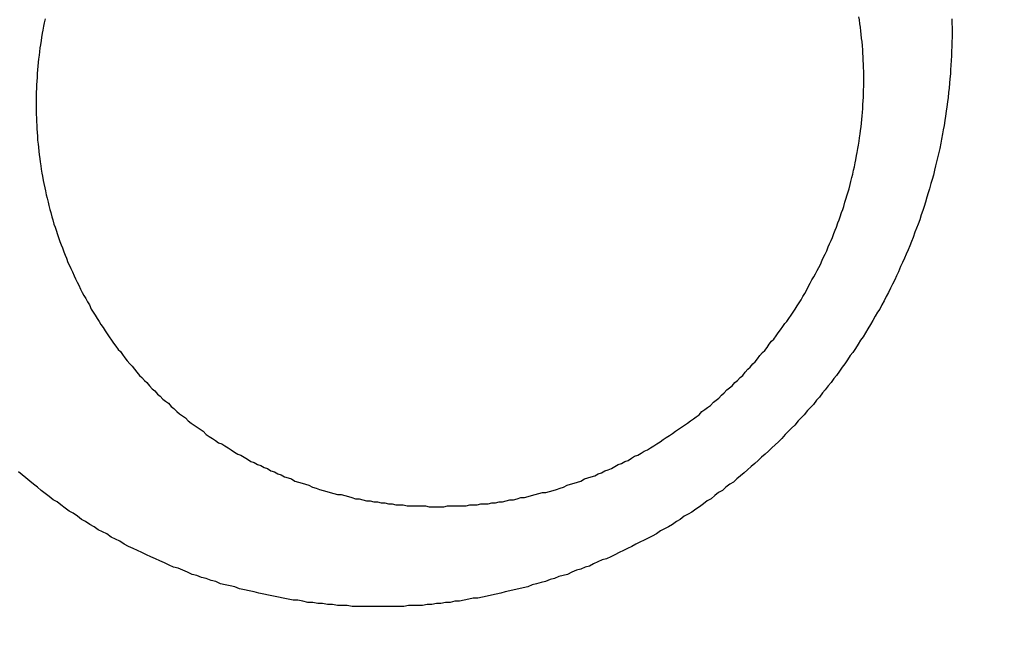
# Model space of a CAD drawing. Header units: millimetres. Extents: x -604189 to 881711, y -381903 to -7297.
# Tile 866 of 1056: x -558628.86 to -558619.36, y -165495.24 to -165489.37. Entities that reach past the tile are written whole.
import ezdxf

# ---------------------------------------------------------------- set-up
doc = ezdxf.new("R2010")
doc.units = ezdxf.units.MM
doc.header["$LTSCALE"] = 100
doc.linetypes.add('0.5_0.5', pattern=[1, 0.5, -0.5])
doc.linetypes.add('ACAD_ISO04W100', pattern=[30.5, 24, -3, 0.5, -3])
doc.layers.get('Defpoints').update_dxf_attribs({"color": 30})
doc.layers.add('OPIS', color=7, linetype='Continuous')
doc.layers.add('strop osie', color=80, linetype='ACAD_ISO04W100', lineweight=5)
doc.styles.get("Standard").update_dxf_attribs({"font": 'romans.shx', "width": 0.5})
doc.dimstyles.new('1 50', dxfattribs={"dimtxt": 150, "dimasz": 80, "dimexe": 1, "dimexo": 1, "dimgap": 20, "dimtad": 1, "dimdec": 0, "dimlfac": 0.1, "dimtxsty": 'Standard', "dimblk": 'ARCHTICK', "dimcen": 200, "dimclrd": 2, "dimadec": 1, "dimazin": 0, "dimtfac": 1, "dimtdec": 0, "dimtmove": 0, "dimatfit": 3, "dimldrblk": 'ARCHTICK', "dimfxl": 120, "dimfxlon": 1, "dimtfill": 1, "dimarcsym": 0})

# ---------------------------------------------------------------- blocks, each defined once
blk = doc.blocks.new('_ArchTick')
at = {"layer": 'strop osie', "color": 0, "const_width": 0.15}
blk.add_lwpolyline([(-0.5, -0.5), (0.5, 0.5)], dxfattribs=at)
blk = doc.blocks.new('*D3294')
at = {"layer": 'Defpoints', "color": 0, "linetype": 'ByBlock', "lineweight": 5, "transparency": 16777216}
for p in [(-595783.1257, -159420.3032), (-593748.9238, -159420.3032), (-552118.9353, -179940.3025)]:
    blk.add_point(p, dxfattribs=at)
at = {"layer": 'OPIS', "color": 0, "linetype": 'Continuous', "lineweight": -2, "transparency": 16777216}
for p, q in [((-595723.1257, -159420.3032), (-595784.1257, -159420.3032)), ((-595723.1257, -179940.3025), (-595784.1257, -179940.3025))]:
    blk.add_line(p, q, dxfattribs=at)
at = {"layer": 'OPIS', "color": 2, "lineweight": -2, "transparency": 16777216}
blk.add_line((-595783.1257, -179940.3025), (-595783.1257, -159420.3032), dxfattribs=at)
at = {"layer": 'OPIS', "color": 2, "linetype": 'ByBlock', "lineweight": -2, "transparency": 16777216, "xscale": 80, "yscale": 80, "zscale": 80}
for p, rotation in [((-595783.1257, -159420.3032), 90), ((-595783.1257, -179940.3025), 270)]:
    blk.add_blockref('_ArchTick', p, dxfattribs=dict(at, rotation=rotation))
at = {"layer": 'OPIS', "color": 0, "linetype": 'ByBlock', "lineweight": 13, "transparency": 16777216, "insert": (-595878.1257, -169680.3029), "char_height": 150, "attachment_point": 5, "rotation": 90, "bg_fill": 3, "box_fill_scale": 1.1, "bg_fill_color": 256, "bg_fill_true_color": 13158600, "bg_fill_transparency": 0}
blk.add_mtext('2052', dxfattribs=at)

msp = doc.modelspace()

# ---------------------------------------------------------------- hatches: boundary and pattern name
at = {"layer": 'OPIS', "linetype": 'ByBlock', "lineweight": 15}
h = msp.add_hatch(dxfattribs=at)
h.set_pattern_fill('ANSI37', color=0, scale=80, angle=45)
h.set_pattern_definition([(90, (-306927.96, 32475.8), (-254, 0), []), (180, (-306927.96, 32475.8), (-3e-14, -254), [])])
h.paths.add_polyline_path([(-559745.6161, -168470.3032), (-559845.6161, -168470.3032), (-559845.6161, -168410.3032), (-559745.6161, -168410.3032), (-559745.6161, -168350.3032), (-560845.6161, -168350.3032), (-560845.6161, -168410.3032), (-560745.6161, -168410.3032), (-560745.6161, -168470.3032, 0.267949), (-560295.6161, -169249.7261), (-560295.6161, -169481.1844, -0.414214), (-559952.6795, -169824.121, -1), (-560638.5527, -169824.121, -0.414214), (-560295.6161, -169481.1844), (-560295.6161, -169249.7261, -0.267949), (-560745.6161, -168470.3032), (-560845.6161, -168470.3032), (-560845.6161, -168350.3032), (-561118.9235, -168350.3032), (-561118.9235, -172095.2912), (-559553.9216, -172095.2896), (-559553.9235, -168350.3032), (-559745.6161, -168350.3032)])
h.paths.add_polyline_path([(-560989.2376, -171970.2882), (-560989.2376, -171369.4302), (-560514.2381, -171369.4302, -0.414232), (-560506.2376, -171377.4302), (-560506.2376, -171961.4357, -0.403374), (-560513.9405, -171969.4302), (-560989.2376, -171969.4302), (-560998.9235, -171970.2883)], flags=16)
h.paths.add_polyline_path([(-560569.2376, -171447.4302), (-560569.2376, -171891.4302, -0.414209), (-560619.2368, -171941.4302), (-560824.2357, -171941.4318, -0.414225), (-560874.2376, -171891.4318), (-560874.2376, -171447.4318, -0.414209), (-560824.2384, -171397.4318), (-560619.238, -171397.4302, -0.414216)], flags=0)
h.paths.add_polyline_path([(-560754.7376, -171692.2717), (-560768.2641, -171689.5342), (-560778.5199, -171674.0914), (-560777.5796, -171669.433), (-560791.3376, -171669.433), (-560788.5131, -171683.4206), (-560780.6181, -171695.3108), (-560768.7278, -171703.2059), (-560754.7376, -171706.0309)], flags=0)
h.paths.add_polyline_path([(-560926.5376, -171669.4319), (-560944.0375, -171669.4319), (-560944.0376, -171669.4319), (-560938.9119, -171681.8063), (-560926.5376, -171686.9319)], flags=0)
h.paths.add_polyline_path([(-559553.9256, -164304.9199), (-559553.9257, -164080.3032), (-560998.9235, -164080.3032), (-560998.9235, -164130.3032), (-561051.7578, -164130.3032), (-561051.7578, -164230.3032), (-561112.4092, -164230.3032), (-561118.2586, -165128.2363), (-561111.7578, -165130.3032), (-561051.7578, -165130.3032), (-561051.7578, -165230.3032), (-560998.9235, -165230.3032), (-560998.9235, -165930.3032), (-560968.9235, -165930.3032), (-559691.7578, -165930.3032), (-559691.7578, -166884.9244, -0.259771), (-560368.4683, -166480.3032), (-560576.7808, -166480.3032, -0.694758), (-561118.9235, -166682.1405), (-561118.9235, -167150.3032), (-559553.9241, -167150.3032), (-559553.9249, -165742.5853, -0.501722), (-560517.8869, -165023.7527, -0.501722)])
h.paths.add_polyline_path([(-561051.7578, -166930.3032), (-561051.7578, -167030.3032), (-561111.7578, -167030.3032), (-561111.7578, -166930.3032)], flags=16)
h.paths.add_polyline_path([(-559553.9256, -164304.9199, 0.501722), (-560517.8869, -165023.7527, 0.501722), (-559553.9249, -165742.5853)], flags=17)
h.paths.add_polyline_path([(-559017.8869, -165023.7527, 0.331805), (-559553.9256, -164304.9199), (-559553.9249, -165742.5853, 0.331804)], flags=17)
h.paths.add_polyline_path([(-558393.9201, -165930.3032), (-559553.9248, -165930.3032), (-559553.9242, -167030.3032), (-558393.9201, -167030.3032)])
edge = h.paths.add_edge_path(flags=16)
edge.add_ellipse((-558869.2567, -166529.0581), major_axis=(0, 174.9447), ratio=0.83560798, start_angle=0, end_angle=180, ccw=False)
edge.add_line((-558869.0233, -166354.0889), (-558868.8365, -166354.1133))
edge.add_line((-558868.8365, -166354.1133), (-558551.7582, -166354.1133))
edge.add_ellipse((-558534.0421, -166361.1263), major_axis=(0, 22.0682), ratio=0.9052568, start_angle=0, end_angle=83.73181, ccw=False)
edge.add_line((-558534.0421, -166339.0581), (-558415.4419, -166339.0581))
edge.add_line((-558415.4419, -166339.0581), (-558415.4419, -166719.058))
edge.add_line((-558415.4419, -166719.058), (-558534.0421, -166719.058))
edge.add_ellipse((-558534.0421, -166696.9898), major_axis=(0, 22.0682), ratio=0.9052568, start_angle=108.52912, end_angle=180, ccw=False)
edge.add_line((-558552.9839, -166704.0028), (-558869.2567, -166704.0028))
edge = h.paths.add_edge_path(flags=16)
edge.add_ellipse((-558655.1487, -165473.0705), major_axis=(119.5767, 0), ratio=0.97546159, start_angle=134.53493, end_angle=225.46507, ccw=False)
edge.add_ellipse((-558571.3619, -165553.0941), major_axis=(-236.8278, 0), ratio=0.97546159, start_angle=293.077059, end_angle=315.064585, ccw=False)
edge.add_ellipse((-558581.1214, -165519.0637), major_axis=(-200.9624, 0), ratio=0.97546159, start_angle=268.869132, end_angle=294.416017, ccw=False)
edge.add_line((-558577.1552, -165323.0707), (-558434.7252, -165323.0707))
edge.add_line((-558434.7252, -165323.0707), (-558434.7252, -165623.0703))
edge.add_line((-558434.7252, -165623.0703), (-558577.1552, -165623.0703))
edge.add_ellipse((-558581.1214, -165427.0774), major_axis=(200.9624, 0), ratio=0.97546159, start_angle=245.583983, end_angle=271.130868, ccw=False)
edge.add_ellipse((-558571.3619, -165393.0469), major_axis=(-236.8278, 0), ratio=0.97546159, start_angle=404.935415, end_angle=426.922941, ccw=False)
h.paths.add_polyline_path([(-559691.7578, -166075.3032), (-560476.9877, -166075.3032, 0.131652), (-560368.4683, -166480.3032), (-559691.7578, -166480.3032)], flags=17)
h.paths.add_polyline_path([(-560476.9877, -166075.3032), (-559691.7578, -166075.3032), (-559691.7578, -165930.3032), (-560991.7578, -165930.3032), (-561051.7578, -165930.3032), (-561051.7578, -166030.3032), (-561118.9235, -166030.3032), (-561118.9235, -166278.4659, -0.694758), (-560576.7808, -166480.3032), (-560368.4683, -166480.3032, -0.131652)], flags=17)
h.paths.add_polyline_path([(-571773.9197, -161590.5433), (-574108.1879, -161590.5433), (-574098.9171, -166615.2859), (-571773.9197, -166615.2837)])
h.paths.add_polyline_path([(-559933.2163, -164919.2007), (-558639.2026, -164919.2007), (-558639.2026, -164793.3399), (-559933.2163, -164793.3399)], flags=25)
h.paths.add_polyline_path([(-560038.7197, -166687.5881), (-559732.9898, -166687.5881), (-559732.9898, -166284.5895), (-560038.7197, -166284.5895)], flags=25)
h.paths.add_polyline_path([(-559928.8713, -165007.0998), (-559413.7498, -165007.0998), (-559413.7498, -164907.7601), (-559928.8713, -164907.7601)], flags=9)
h.paths.add_polyline_path([(-559933.2163, -164919.2007), (-558639.2026, -164919.2007), (-558639.2026, -164793.3399), (-559933.2163, -164793.3399)], flags=25)
h.paths.add_polyline_path([(-560330.8592, -165014.5781), (-559994.1825, -165014.5781), (-559994.1825, -164899.1947), (-560330.8592, -164899.1947)], flags=24)
h.paths.add_polyline_path([(-560290.2043, -164902.8369), (-560108.3543, -164902.8369), (-560108.3543, -164804.8069), (-560290.2043, -164804.8069)], flags=24)
h.paths.add_polyline_path([(-560498.8656, -166997.3416), (-559983.7441, -166997.3416), (-559983.7441, -166898.0019), (-560498.8656, -166898.0019)], flags=24)
h.paths.add_polyline_path([(-560498.7904, -166887.3416), (-559655.7235, -166887.3416), (-559655.7235, -166788.0019), (-560498.7904, -166788.0019)], flags=24)
h.paths.add_polyline_path([(-560900.8535, -167004.8199), (-560564.1768, -167004.8199), (-560564.1768, -166889.4365), (-560900.8535, -166889.4365)], flags=24)
h.paths.add_polyline_path([(-560860.1986, -166893.0787), (-560678.3486, -166893.0787), (-560678.3486, -166795.0487), (-560860.1986, -166795.0487)], flags=24)
h.paths.add_polyline_path([(-560525.1681, -170610.564), (-560010.0466, -170610.564), (-560010.0466, -170511.2243), (-560525.1681, -170511.2243)], flags=24)
h.paths.add_polyline_path([(-560529.5131, -170522.665), (-559444.307, -170522.665), (-559444.307, -170396.8042), (-560529.5131, -170396.8042)], flags=9)
h.paths.add_polyline_path([(-560927.156, -170618.0423), (-560590.4793, -170618.0423), (-560590.4793, -170502.659), (-560927.156, -170502.659)], flags=24)
h.paths.add_polyline_path([(-560886.5011, -170506.3012), (-560704.6511, -170506.3012), (-560704.6511, -170408.2712), (-560886.5011, -170408.2712)], flags=24)
h.paths.add_polyline_path([(-560065.2995, -168940.3582), (-560065.2995, -168600.6584), (-560513.0758, -168600.6584), (-560513.0758, -168940.3582)], flags=24)
h.paths.add_polyline_path([(-559111.5256, -164087.3863), (-558760.9896, -164087.3863), (-558760.8154, -164093.1916), (-558760.6443, -164098.997), (-558760.4763, -164104.8025), (-558760.3114, -164110.6081), (-558760.1497, -164116.4138), (-558759.991, -164122.2195), (-558759.8355, -164128.0254), (-558759.683, -164133.8313), (-558759.5337, -164139.6373), (-558759.3874, -164145.4434), (-558759.2442, -164151.2496), (-558759.1041, -164157.0558), (-558758.9671, -164162.8622), (-558758.8332, -164168.6685), (-558758.7024, -164174.475), (-558758.5746, -164180.2815), (-558758.4499, -164186.0881), (-558758.3283, -164191.8948), (-558758.2098, -164197.7015), (-558758.0943, -164203.5083), (-558757.9818, -164209.3151), (-558757.8725, -164215.122), (-558757.7661, -164220.929), (-558757.6628, -164226.736), (-558757.5626, -164232.5431), (-558757.4654, -164238.3502), (-558757.3712, -164244.1574), (-558757.2801, -164249.9646), (-558757.1919, -164255.7719), (-558757.1068, -164261.5792), (-558757.0248, -164267.3865), (-558756.9458, -164273.1939), (-558756.8699, -164279.0014), (-558756.7972, -164284.8089), (-558756.7276, -164290.6164), (-558756.6612, -164296.4239), (-558756.5981, -164302.2315), (-558756.5382, -164308.0392), (-558756.4815, -164313.8468), (-558756.4282, -164319.6545), (-558756.3782, -164325.4622), (-558756.3315, -164331.2699), (-558756.2883, -164337.0777), (-558756.2484, -164342.8855), (-558756.2118, -164348.6933), (-558756.1781, -164354.5011), (-558756.1471, -164360.309), (-558756.1182, -164366.1168), (-558756.0913, -164371.9247), (-558756.066, -164377.7326), (-558756.0419, -164383.5405), (-558756.0201, -164389.3484), (-558756.0043, -164395.1563), (-558755.9986, -164400.9642), (-558756.0069, -164406.7722), (-558756.0313, -164412.5801), (-558756.0727, -164418.3878), (-558756.1321, -164424.1955), (-558756.2103, -164430.0028), (-558756.3078, -164435.8099), (-558756.4249, -164441.6166), (-558756.5621, -164447.4229), (-558756.7197, -164453.2287), (-558756.8982, -164459.0339), (-558757.098, -164464.8385), (-558757.3197, -164470.6423), (-558757.5651, -164476.4453), (-558757.8369, -164482.2469), (-558758.1378, -164488.0471), (-558758.4702, -164493.8454), (-558758.8369, -164499.6416), (-558759.2405, -164505.4354), (-558759.6838, -164511.2264), (-558760.1745, -164517.0136), (-558760.7255, -164522.7951), (-558761.3496, -164528.5691), (-558762.0603, -164534.3333), (-558762.8742, -164540.0838), (-558763.8091, -164545.8157), (-558764.8827, -164551.5243), (-558766.1165, -164557.2013), (-558767.5383, -164562.8323), (-558769.1771, -164568.402), (-558771.0625, -164573.8941), (-558773.2333, -164579.28), (-558775.7351, -164584.5205), (-558778.6098, -164589.5655), (-558781.8966, -164594.3536), (-558785.6282, -164598.7982), (-558789.8079, -164602.8267), (-558794.3738, -164606.4129), (-558799.2553, -164609.5564), (-558804.3822, -164612.2836), (-558809.6945, -164614.6285), (-558815.1428, -164616.63), (-558820.6944, -164618.3259), (-558826.3252, -164619.7535), (-558832.0112, -164620.9496), (-558837.7322, -164621.9498), (-558843.479, -164622.7861), (-558849.2444, -164623.4899), (-558855.0211, -164624.092), (-558860.8052, -164624.6116), (-558866.5954, -164625.0558), (-558872.3908, -164625.4311), (-558878.1904, -164625.7436), (-558883.9932, -164625.9992), (-558889.7982, -164626.2039), (-558895.6045, -164626.3635), (-558901.4113, -164626.4837), (-558907.2185, -164626.5703), (-558913.026, -164626.6286), (-558918.8337, -164626.6643), (-558924.6416, -164626.6829), (-558930.4496, -164626.69), (-558936.2576, -164626.6911), (-558941.5211, -164626.6903), (-558946.7847, -164626.6852), (-558952.0483, -164626.6715), (-558957.3117, -164626.645), (-558962.575, -164626.6016), (-558967.8379, -164626.537), (-558973.1003, -164626.447), (-558978.3622, -164626.3275), (-558983.6233, -164626.1742), (-558988.8833, -164625.9829), (-558994.1416, -164625.7497), (-558999.3976, -164625.4704), (-559004.6507, -164625.1407), (-559009.9001, -164624.756), (-559015.1446, -164624.3114), (-559020.3833, -164623.802), (-559025.6144, -164623.2197), (-559030.834, -164622.543), (-559036.0369, -164621.7475), (-559041.2162, -164620.8117), (-559046.3638, -164619.7132), (-559051.4663, -164618.4241), (-559056.5084, -164616.9152), (-559061.4697, -164615.1596), (-559066.3259, -164613.1306), (-559071.0433, -164610.7989), (-559075.5827, -164608.1366), (-559079.8942, -164605.1211), (-559083.9247, -164601.7377), (-559087.6216, -164597.9954), (-559090.9448, -164593.9181), (-559093.9051, -164589.5659), (-559096.5268, -164585.003), (-559098.8391, -164580.2753), (-559100.8727, -164575.4217), (-559102.6616, -164570.4717), (-559104.2381, -164565.4504), (-559105.625, -164560.3732), (-559106.8432, -164555.253), (-559107.9147, -164550.0999), (-559108.8603, -164544.9227), (-559109.6947, -164539.7262), (-559110.4308, -164534.5143), (-559111.0819, -164529.2909), (-559111.6605, -164524.0593), (-559112.1765, -164518.8213), (-559112.6393, -164513.5782), (-559113.0584, -164508.3314), (-559113.442, -164503.0819), (-559113.7937, -164497.8303), (-559114.1161, -164492.5768), (-559114.4116, -164487.3217), (-559114.6825, -164482.0653), (-559114.9304, -164476.8077), (-559115.1568, -164471.5491), (-559115.3631, -164466.2897), (-559115.5507, -164461.0296), (-559115.7201, -164455.7689), (-559115.8719, -164450.5077), (-559116.0067, -164445.2459), (-559116.1249, -164439.9838), (-559116.2269, -164434.7214), (-559116.3128, -164429.4586), (-559116.383, -164424.1957), (-559116.4377, -164418.9325), (-559116.4775, -164413.6692), (-559116.5031, -164408.4059), (-559116.5152, -164403.1424), (-559116.515, -164397.879), (-559116.5049, -164392.6156), (-559116.488, -164387.3522), (-559116.4673, -164382.0887), (-559116.4453, -164376.8253), (-559116.4222, -164371.5619), (-559116.3978, -164366.2985), (-559116.3718, -164361.0352), (-559116.344, -164355.7718), (-559116.3141, -164350.5084), (-559116.2819, -164345.2451), (-559116.2472, -164339.9818), (-559116.2097, -164334.7185), (-559116.1693, -164329.4552), (-559116.1262, -164324.1919), (-559116.0804, -164318.9287), (-559116.0318, -164313.6655), (-559115.9805, -164308.4023), (-559115.9265, -164303.1391), (-559115.8698, -164297.876), (-559115.8105, -164292.6129), (-559115.7486, -164287.3498), (-559115.6841, -164282.0868), (-559115.617, -164276.8237), (-559115.5473, -164271.5608), (-559115.4751, -164266.2978), (-559115.4004, -164261.0349), (-559115.3232, -164255.772), (-559115.2436, -164250.5092), (-559115.1614, -164245.2464), (-559115.0768, -164239.9836), (-559114.9897, -164234.7209), (-559114.9001, -164229.4582), (-559114.808, -164224.1955), (-559114.7134, -164218.9329), (-559114.6163, -164213.6704), (-559114.5167, -164208.4079), (-559114.4146, -164203.1454), (-559114.3099, -164197.883), (-559114.2028, -164192.6207), (-559114.0931, -164187.3584), (-559113.9808, -164182.0961), (-559113.8661, -164176.834), (-559113.7488, -164171.5718), (-559113.6289, -164166.3097), (-559113.5065, -164161.0477), (-559113.3815, -164155.7858), (-559113.254, -164150.5239), (-559113.124, -164145.262), (-559112.9914, -164140.0003), (-559112.8563, -164134.7385), (-559112.7186, -164129.4769), (-559112.5783, -164124.2153), (-559112.4356, -164118.9538), (-559112.2903, -164113.6924), (-559112.1424, -164108.431), (-559111.992, -164103.1697), (-559111.8391, -164097.9085), (-559111.6836, -164092.6474)])
edge = h.paths.add_edge_path()
edge.add_line((-558393.9201, -164080.3032), (-559553.9257, -164080.3032))
edge.add_line((-559553.9257, -164080.3032), (-559553.9256, -164304.9199))
edge.add_arc((-559767.8869, -165023.7527), 750, 0, 73.4243141, ccw=False)
edge.add_arc((-559767.8869, -165023.7527), 750, -73.424255, 0, ccw=False)
edge.add_line((-559553.9249, -165742.5853), (-559553.9248, -165830.3032))
edge.add_line((-559553.9248, -165830.3032), (-558393.9201, -165830.3032))
edge.add_line((-558393.9201, -165830.3032), (-558393.9201, -164080.3032))

# ---------------------------------------------------------------- next in the draw order: dimensions: what is measured, and where the dimension line sits
at = {"layer": 'OPIS', "color": 0, "linetype": 'ByBlock', "lineweight": 13}
dim = msp.add_linear_dim(base=(-595783.1257, -159420.3032), p1=(-552118.9353, -179940.3025), p2=(-593748.9238, -159420.3032), angle=90, dimstyle='1 50', override={"dimtmove": 1, "dimfxl": 60, "dimarcsym": 1}, dxfattribs=at)
dim.commit()
dim.dimension.update_dxf_attribs({"geometry": '*D3294', "text_midpoint": (-595878.1257, -169680.3029)})

# ---------------------------------------------------------------- next in the draw order: hatches: boundary and pattern name
at = {"layer": 'OPIS', "linetype": '0.5_0.5', "lineweight": 13}
h = msp.add_hatch(dxfattribs=at)
h.set_pattern_fill('ANSI37', color=0, scale=130)
h.set_pattern_definition([(45, (-597218.54, 256668.8), (-291.85832, 291.85832), []), (135, (-597218.54, 256668.8), (-291.85832, -291.85832), [])])
edge = h.paths.add_edge_path(flags=16)
edge.add_line((-570958.9159, -168985.2814), (-571058.9159, -168985.2814))
edge.add_line((-571058.9159, -168985.2814), (-572598.9159, -168985.2814))
edge.add_line((-572598.9159, -168985.2814), (-572598.9151, -170470.3002))
edge.add_line((-572598.9151, -170470.3002), (-570825.7626, -170470.3002))
edge.add_arc((-570508.9159, -170339.0992), 342.9366, 180, 202.49364, ccw=False)
edge.add_arc((-570508.9159, -170339.0992), 342.9366, 90, 180, ccw=False)
edge.add_line((-570508.9159, -169996.1626), (-570508.9159, -169764.7043))
edge.add_arc((-570058.9159, -168985.2814), 900, 180.0000001, 240, ccw=False)
edge = h.paths.add_edge_path(flags=17)
edge.add_line((-569358.9153, -170085.2814), (-569358.9159, -168985.2814))
edge.add_line((-569358.9159, -168985.2814), (-569358.9169, -168985.2814))
edge.add_line((-569358.9169, -168985.2814), (-569958.9159, -168985.2814))
edge.add_line((-569958.9159, -168985.2814), (-570058.9159, -168985.2814))
edge.add_line((-570058.9159, -168985.2814), (-570058.9159, -168925.2814))
edge.add_line((-570058.9159, -168925.2814), (-569958.9159, -168925.2814))
edge.add_line((-569958.9159, -168925.2814), (-569958.9159, -168865.2814))
edge.add_line((-569958.9159, -168865.2814), (-569358.9159, -168865.2814))
edge.add_line((-569358.9159, -168865.2814), (-569358.9169, -166865.2814))
edge.add_line((-569358.9169, -166865.2814), (-574098.917, -166865.2859))
edge.add_line((-574098.917, -166865.2859), (-574098.9143, -171970.3002))
edge.add_line((-574098.9143, -171970.3002), (-572608.9134, -171970.3002))
edge.add_line((-572608.9134, -171970.3002), (-571504.9134, -170590.3002))
edge.add_line((-571504.9134, -170590.3002), (-572718.915, -170590.3002))
edge.add_line((-572718.915, -170590.3002), (-572718.9159, -168865.2814))
edge.add_line((-572718.9159, -168865.2814), (-571058.9159, -168865.2814))
edge.add_line((-571058.9159, -168865.2814), (-571058.9159, -168925.2814))
edge.add_line((-571058.9159, -168925.2814), (-570958.9159, -168925.2814))
edge.add_line((-570958.9159, -168925.2814), (-570958.9159, -168985.2814))
edge.add_arc((-570058.9159, -168985.2814), 900, 180, 240)
edge.add_line((-570508.9159, -169764.7043), (-570508.9159, -169996.1626))
edge.add_arc((-570508.9159, -170339.0992), 342.9366, 0, 90, ccw=False)
edge.add_arc((-570508.9159, -170339.0992), 342.9366, 208.979889, 360, ccw=False)
edge.add_line((-570808.9134, -170505.2529), (-570808.9134, -171171.0862))
edge.add_arc((-570808.9134, -171220.3002), 49.214, 0, 90, ccw=False)
edge.add_arc((-570808.9134, -171220.3002), 49.214, 270, 360, ccw=False)
edge.add_line((-570808.9134, -171269.5142), (-570808.9134, -171970.3002))
edge.add_line((-570808.9134, -171970.3002), (-569358.9143, -171970.3002))
edge.add_line((-569358.9143, -171970.3002), (-569358.9153, -170085.2814))
h.paths.add_polyline_path([(-561118.9235, -159870.3032), (-590334.6553, -159870.3032), (-590334.6553, -161470.3032), (-562318.9235, -161470.3032), (-562318.9235, -172095.2924), (-561118.9235, -172095.2912), (-561118.9235, -168350.3032), (-552073.9191, -168350.3032), (-552073.9198, -167150.3032), (-561118.9235, -167150.3032)])
h.paths.add_polyline_path([(-572856.9268, -169813.6802), (-569451.0696, -169813.6802), (-569451.0696, -169408.6802), (-572856.9268, -169408.6802)], flags=16)

# ---------------------------------------------------------------- next in the draw order: linework, layer by layer
at = {"color": 0}
for points in [[(-558628.6159, -165489.3653, 0), (-558628.6239, -165489.4053, 0), (-558628.6299, -165489.4353, 0), (-558628.6369, -165489.4753, 0), (-558628.6429, -165489.5053, 0), (-558628.6489, -165489.5453, 0), (-558628.6539, -165489.5753, 0), (-558628.6599, -165489.6153, 0), (-558628.6649, -165489.6453, 0), (-558628.6689, -165489.6853, 0), (-558628.6739, -165489.7153, 0), (-558628.6779, -165489.7553, 0), (-558628.6809, -165489.7853, 0), (-558628.6849, -165489.8253, 0), (-558628.6879, -165489.8553, 0), (-558628.6909, -165489.8953, 0), (-558628.6929, -165489.9353, 0), (-558628.6949, -165489.9653, 0), (-558628.6969, -165490.0053, 0), (-558628.6979, -165490.0353, 0), (-558628.6999, -165490.0753, 0), (-558628.7009, -165490.1053, 0), (-558628.7009, -165490.1453, 0), (-558628.7009, -165490.1753, 0), (-558628.7009, -165490.2153, 0), (-558628.7009, -165490.2553, 0), (-558628.6999, -165490.2853, 0), (-558628.6989, -165490.3253, 0), (-558628.6979, -165490.3553, 0), (-558628.6959, -165490.3953, 0), (-558628.6939, -165490.4253, 0), (-558628.6919, -165490.4653, 0), (-558628.6899, -165490.4953, 0), (-558628.6869, -165490.5353, 0), (-558628.6829, -165490.5753, 0), (-558628.6799, -165490.6053, 0), (-558628.6759, -165490.6453, 0), (-558628.6719, -165490.6753, 0), (-558628.6669, -165490.7153, 0), (-558628.6619, -165490.7453, 0), (-558628.6569, -165490.7853, 0), (-558628.6519, -165490.8153, 0), (-558628.6459, -165490.8553, 0), (-558628.6399, -165490.8853, 0), (-558628.6329, -165490.9253, 0), (-558628.6259, -165490.9553, 0), (-558628.6189, -165490.9953, 0), (-558628.6119, -165491.0253, 0), (-558628.6039, -165491.0653, 0), (-558628.5959, -165491.0953, 0), (-558628.5869, -165491.1353, 0), (-558628.5789, -165491.1653, 0), (-558628.5689, -165491.2053, 0), (-558628.5599, -165491.2353, 0), (-558628.5499, -165491.2753, 0), (-558628.5399, -165491.3053, 0), (-558628.5299, -165491.3453, 0), (-558628.5189, -165491.3753, 0), (-558628.5079, -165491.4053, 0), (-558628.4969, -165491.4453, 0), (-558628.4849, -165491.4753, 0), (-558628.4729, -165491.5153, 0), (-558628.4609, -165491.5453, 0), (-558628.4479, -165491.5753, 0), (-558628.4349, -165491.6153, 0), (-558628.4219, -165491.6453, 0), (-558628.4089, -165491.6753, 0), (-558628.3949, -165491.7153, 0), (-558628.3809, -165491.7453, 0), (-558628.3659, -165491.7753, 0), (-558628.3509, -165491.8053, 0), (-558628.3359, -165491.8453, 0), (-558628.3209, -165491.8753, 0), (-558628.3049, -165491.9053, 0), (-558628.2889, -165491.9353, 0), (-558628.2729, -165491.9753, 0), (-558628.2569, -165492.0053, 0), (-558628.2399, -165492.0353, 0), (-558628.2229, -165492.0653, 0), (-558628.2049, -165492.0953, 0), (-558628.1879, -165492.1253, 0), (-558628.1699, -165492.1653, 0), (-558628.1519, -165492.1953, 0), (-558628.1329, -165492.2253, 0), (-558628.1139, -165492.2553, 0), (-558628.0949, -165492.2853, 0), (-558628.0759, -165492.3153, 0), (-558628.0559, -165492.3453, 0), (-558628.0359, -165492.3753, 0), (-558628.0159, -165492.4053, 0), (-558627.9959, -165492.4353, 0), (-558627.9749, -165492.4653, 0), (-558627.9539, -165492.4953, 0), (-558627.9329, -165492.5253, 0), (-558627.9109, -165492.5553, 0), (-558627.8889, -165492.5753, 0), (-558627.8669, -165492.6053, 0), (-558627.8449, -165492.6353, 0), (-558627.8219, -165492.6653, 0), (-558627.7989, -165492.6953, 0), (-558627.7759, -165492.7153, 0), (-558627.7529, -165492.7453, 0), (-558627.7289, -165492.7753, 0), (-558627.7049, -165492.8053, 0), (-558627.6809, -165492.8253, 0), (-558627.6569, -165492.8553, 0), (-558627.6319, -165492.8753, 0), (-558627.6069, -165492.9053, 0), (-558627.5819, -165492.9353, 0), (-558627.5569, -165492.9553, 0), (-558627.5309, -165492.9853, 0), (-558627.5049, -165493.0053, 0), (-558627.4789, -165493.0353, 0), (-558627.4529, -165493.0553, 0), (-558627.4259, -165493.0753, 0), (-558627.3999, -165493.1053, 0), (-558627.3729, -165493.1253, 0), (-558627.3449, -165493.1553, 0), (-558627.3179, -165493.1753, 0), (-558627.2899, -165493.1953, 0), (-558627.2619, -165493.2153, 0), (-558627.2339, -165493.2453, 0), (-558627.2059, -165493.2653, 0), (-558627.1769, -165493.2853, 0), (-558627.1479, -165493.3053, 0), (-558627.1189, -165493.3253, 0), (-558627.0899, -165493.3453, 0), (-558627.0609, -165493.3753, 0), (-558627.0309, -165493.3953, 0), (-558627.0009, -165493.4153, 0), (-558626.9709, -165493.4353, 0), (-558626.9409, -165493.4553, 0), (-558626.9109, -165493.4653, 0), (-558626.8799, -165493.4853, 0), (-558626.8499, -165493.5053, 0), (-558626.8189, -165493.5253, 0), (-558626.7879, -165493.5453, 0), (-558626.7569, -165493.5653, 0), (-558626.7249, -165493.5753, 0), (-558626.6939, -165493.5953, 0), (-558626.6619, -165493.6153, 0), (-558626.6299, -165493.6353, 0), (-558626.5979, -165493.6453, 0), (-558626.5659, -165493.6653, 0), (-558626.5339, -165493.6753, 0), (-558626.5009, -165493.6953, 0), (-558626.4689, -165493.7053, 0), (-558626.4359, -165493.7253, 0), (-558626.4029, -165493.7353, 0), (-558626.3699, -165493.7553, 0), (-558626.3369, -165493.7653, 0), (-558626.3039, -165493.7853, 0), (-558626.2709, -165493.7953, 0), (-558626.2369, -165493.8053, 0), (-558626.2039, -165493.8253, 0), (-558626.1699, -165493.8353, 0), (-558626.1359, -165493.8453, 0), (-558626.1029, -165493.8553, 0), (-558626.0689, -165493.8653, 0), (-558626.0349, -165493.8853, 0), (-558625.9999, -165493.8953, 0), (-558625.9659, -165493.9053, 0), (-558625.9319, -165493.9153, 0), (-558625.8969, -165493.9253, 0), (-558625.8629, -165493.9353, 0), (-558625.8279, -165493.9453, 0), (-558625.7929, -165493.9553, 0), (-558625.7589, -165493.9553, 0), (-558625.7239, -165493.9653, 0), (-558625.6889, -165493.9753, 0), (-558625.6539, -165493.9853, 0), (-558625.6189, -165493.9953, 0), (-558625.5839, -165493.9953, 0), (-558625.5489, -165494.0053, 0), (-558625.5129, -165494.0153, 0), (-558625.4779, -165494.0153, 0), (-558625.4429, -165494.0253, 0), (-558625.4079, -165494.0253, 0), (-558625.3719, -165494.0353, 0), (-558625.3369, -165494.0353, 0), (-558625.3009, -165494.0453, 0), (-558625.2659, -165494.0453, 0), (-558625.2299, -165494.0553, 0), (-558625.1949, -165494.0553, 0), (-558625.1589, -165494.0553, 0), (-558625.1229, -165494.0653, 0), (-558625.0879, -165494.0653, 0), (-558625.0519, -165494.0653, 0), (-558625.0159, -165494.0653, 0), (-558624.9809, -165494.0653, 0), (-558624.9449, -165494.0653, 0), (-558624.9089, -165494.0753, 0), (-558624.8739, -165494.0753, 0), (-558624.8379, -165494.0753, 0), (-558624.8019, -165494.0753, 0)], [(-558619.8659, -165489.3653, 0), (-558619.8649, -165489.4053, 0), (-558619.8639, -165489.4553, 0), (-558619.8639, -165489.4953, 0), (-558619.8639, -165489.5453, 0), (-558619.8649, -165489.5853, 0), (-558619.8659, -165489.6353, 0), (-558619.8679, -165489.6753, 0), (-558619.8689, -165489.7253, 0), (-558619.8719, -165489.7653, 0), (-558619.8739, -165489.8153, 0), (-558619.8769, -165489.8553, 0), (-558619.8799, -165489.8953, 0), (-558619.8839, -165489.9453, 0), (-558619.8879, -165489.9853, 0), (-558619.8919, -165490.0353, 0), (-558619.8969, -165490.0753, 0), (-558619.9019, -165490.1253, 0), (-558619.9069, -165490.1653, 0), (-558619.9129, -165490.2153, 0), (-558619.9199, -165490.2553, 0), (-558619.9259, -165490.3053, 0), (-558619.9329, -165490.3453, 0), (-558619.9399, -165490.3953, 0), (-558619.9479, -165490.4353, 0), (-558619.9559, -165490.4753, 0), (-558619.9639, -165490.5253, 0), (-558619.9729, -165490.5653, 0), (-558619.9819, -165490.6153, 0), (-558619.9919, -165490.6553, 0), (-558620.0009, -165490.6953, 0), (-558620.0119, -165490.7453, 0), (-558620.0219, -165490.7853, 0), (-558620.0329, -165490.8253, 0), (-558620.0439, -165490.8753, 0), (-558620.0559, -165490.9153, 0), (-558620.0679, -165490.9553, 0), (-558620.0799, -165491.0053, 0), (-558620.0929, -165491.0453, 0), (-558620.1059, -165491.0853, 0), (-558620.1189, -165491.1353, 0), (-558620.1329, -165491.1753, 0), (-558620.1469, -165491.2153, 0), (-558620.1609, -165491.2553, 0), (-558620.1759, -165491.3053, 0), (-558620.1909, -165491.3453, 0), (-558620.2059, -165491.3853, 0), (-558620.2219, -165491.4253, 0), (-558620.2379, -165491.4753, 0), (-558620.2549, -165491.5153, 0), (-558620.2709, -165491.5553, 0), (-558620.2879, -165491.5953, 0), (-558620.3059, -165491.6353, 0), (-558620.3239, -165491.6753, 0), (-558620.3419, -165491.7153, 0), (-558620.3599, -165491.7553, 0), (-558620.3789, -165491.8053, 0), (-558620.3979, -165491.8453, 0), (-558620.4169, -165491.8853, 0), (-558620.4369, -165491.9253, 0), (-558620.4569, -165491.9653, 0), (-558620.4769, -165492.0053, 0), (-558620.4979, -165492.0453, 0), (-558620.5189, -165492.0853, 0), (-558620.5399, -165492.1253, 0), (-558620.5619, -165492.1653, 0), (-558620.5839, -165492.1953, 0), (-558620.6059, -165492.2353, 0), (-558620.6289, -165492.2753, 0), (-558620.6519, -165492.3153, 0), (-558620.6749, -165492.3553, 0), (-558620.6979, -165492.3953, 0), (-558620.7219, -165492.4353, 0), (-558620.7459, -165492.4653, 0), (-558620.7709, -165492.5053, 0), (-558620.7949, -165492.5453, 0), (-558620.8199, -165492.5853, 0), (-558620.8459, -165492.6153, 0), (-558620.8709, -165492.6553, 0), (-558620.8969, -165492.6953, 0), (-558620.9229, -165492.7253, 0), (-558620.9499, -165492.7653, 0), (-558620.9769, -165492.8053, 0), (-558621.0039, -165492.8353, 0), (-558621.0309, -165492.8753, 0), (-558621.0589, -165492.9053, 0), (-558621.0869, -165492.9453, 0), (-558621.1149, -165492.9753, 0), (-558621.1429, -165493.0153, 0), (-558621.1719, -165493.0453, 0), (-558621.2009, -165493.0853, 0), (-558621.2299, -165493.1153, 0), (-558621.2599, -165493.1453, 0), (-558621.2899, -165493.1853, 0), (-558621.3199, -165493.2153, 0), (-558621.3499, -165493.2453, 0), (-558621.3809, -165493.2853, 0), (-558621.4119, -165493.3153, 0), (-558621.4429, -165493.3453, 0), (-558621.4739, -165493.3753, 0), (-558621.5059, -165493.4153, 0), (-558621.5379, -165493.4453, 0), (-558621.5699, -165493.4753, 0), (-558621.6019, -165493.5053, 0), (-558621.6349, -165493.5353, 0), (-558621.6679, -165493.5653, 0), (-558621.7009, -165493.5953, 0), (-558621.7339, -165493.6253, 0), (-558621.7679, -165493.6553, 0), (-558621.8019, -165493.6853, 0), (-558621.8359, -165493.7153, 0), (-558621.8699, -165493.7453, 0), (-558621.9049, -165493.7753, 0), (-558621.9389, -165493.8053, 0), (-558621.9739, -165493.8353, 0), (-558622.0089, -165493.8553, 0), (-558622.0449, -165493.8853, 0), (-558622.0799, -165493.9153, 0), (-558622.1159, -165493.9353, 0), (-558622.1519, -165493.9653, 0), (-558622.1889, -165493.9953, 0), (-558622.2249, -165494.0153, 0), (-558622.2619, -165494.0453, 0), (-558622.2989, -165494.0753, 0), (-558622.3359, -165494.0953, 0), (-558622.3729, -165494.1253, 0), (-558622.4109, -165494.1453, 0), (-558622.4479, -165494.1653, 0), (-558622.4859, -165494.1953, 0), (-558622.5239, -165494.2153, 0), (-558622.5619, -165494.2453, 0), (-558622.6009, -165494.2653, 0), (-558622.6389, -165494.2853, 0), (-558622.6779, -165494.3053, 0), (-558622.7169, -165494.3353, 0), (-558622.7559, -165494.3553, 0), (-558622.7959, -165494.3753, 0), (-558622.8349, -165494.3953, 0), (-558622.8749, -165494.4153, 0), (-558622.9149, -165494.4353, 0), (-558622.9549, -165494.4553, 0), (-558622.9949, -165494.4753, 0), (-558623.0349, -165494.4953, 0), (-558623.0759, -165494.5153, 0), (-558623.1159, -165494.5353, 0), (-558623.1569, -165494.5553, 0), (-558623.1979, -165494.5753, 0), (-558623.2389, -165494.5853, 0), (-558623.2799, -165494.6053, 0), (-558623.3219, -165494.6253, 0), (-558623.3629, -165494.6453, 0), (-558623.4049, -165494.6553, 0), (-558623.4469, -165494.6753, 0), (-558623.4889, -165494.6853, 0), (-558623.5309, -165494.7053, 0), (-558623.5729, -165494.7253, 0), (-558623.6149, -165494.7353, 0), (-558623.6579, -165494.7453, 0), (-558623.6999, -165494.7653, 0), (-558623.7429, -165494.7753, 0), (-558623.7859, -165494.7953, 0), (-558623.8289, -165494.8053, 0), (-558623.8719, -165494.8153, 0), (-558623.9149, -165494.8253, 0), (-558623.9579, -165494.8453, 0), (-558624.0009, -165494.8553, 0), (-558624.0449, -165494.8653, 0), (-558624.0879, -165494.8753, 0), (-558624.1319, -165494.8853, 0), (-558624.1759, -165494.8953, 0), (-558624.2189, -165494.9053, 0), (-558624.2629, -165494.9153, 0), (-558624.3069, -165494.9253, 0), (-558624.3509, -165494.9353, 0), (-558624.3949, -165494.9453, 0), (-558624.4399, -165494.9553, 0), (-558624.4839, -165494.9553, 0), (-558624.5279, -165494.9653, 0), (-558624.5719, -165494.9753, 0), (-558624.6169, -165494.9853, 0), (-558624.6609, -165494.9853, 0), (-558624.7059, -165494.9953, 0), (-558624.7499, -165494.9953, 0), (-558624.7949, -165495.0053, 0), (-558624.8399, -165495.0053, 0), (-558624.8849, -165495.0153, 0), (-558624.9289, -165495.0153, 0), (-558624.9739, -165495.0253, 0), (-558625.0189, -165495.0253, 0), (-558625.0639, -165495.0253, 0), (-558625.1089, -165495.0253, 0), (-558625.1539, -165495.0353, 0), (-558625.1989, -165495.0353, 0), (-558625.2439, -165495.0353, 0), (-558625.2889, -165495.0353, 0), (-558625.3339, -165495.0353, 0), (-558625.3789, -165495.0353, 0), (-558625.4239, -165495.0353, 0), (-558625.4689, -165495.0353, 0), (-558625.5139, -165495.0353, 0), (-558625.5589, -165495.0353, 0), (-558625.6039, -165495.0353, 0)], [(-558624.8019, -165494.0753, 0), (-558624.7669, -165494.0753, 0), (-558624.7309, -165494.0653, 0), (-558624.6959, -165494.0653, 0), (-558624.6599, -165494.0653, 0), (-558624.6239, -165494.0653, 0), (-558624.5889, -165494.0653, 0), (-558624.5529, -165494.0653, 0), (-558624.5179, -165494.0553, 0), (-558624.4819, -165494.0553, 0), (-558624.4469, -165494.0553, 0), (-558624.4109, -165494.0453, 0), (-558624.3759, -165494.0453, 0), (-558624.3409, -165494.0453, 0), (-558624.3049, -165494.0353, 0), (-558624.2699, -165494.0353, 0), (-558624.2349, -165494.0253, 0), (-558624.1999, -165494.0253, 0), (-558624.1649, -165494.0153, 0), (-558624.1299, -165494.0053, 0), (-558624.0949, -165494.0053, 0), (-558624.0599, -165493.9953, 0), (-558624.0249, -165493.9853, 0), (-558623.9899, -165493.9853, 0), (-558623.9549, -165493.9753, 0), (-558623.9209, -165493.9653, 0), (-558623.8859, -165493.9553, 0), (-558623.8519, -165493.9453, 0), (-558623.8169, -165493.9353, 0), (-558623.7829, -165493.9353, 0), (-558623.7489, -165493.9253, 0), (-558623.7139, -165493.9153, 0), (-558623.6799, -165493.9053, 0), (-558623.6459, -165493.8953, 0), (-558623.6129, -165493.8853, 0), (-558623.5789, -165493.8653, 0), (-558623.5449, -165493.8553, 0), (-558623.5109, -165493.8453, 0), (-558623.4779, -165493.8353, 0), (-558623.4449, -165493.8253, 0), (-558623.4109, -165493.8053, 0), (-558623.3779, -165493.7953, 0), (-558623.3449, -165493.7853, 0), (-558623.3119, -165493.7753, 0), (-558623.2789, -165493.7553, 0), (-558623.2469, -165493.7453, 0), (-558623.2139, -165493.7253, 0), (-558623.1819, -165493.7153, 0), (-558623.1489, -165493.7053, 0), (-558623.1169, -165493.6853, 0), (-558623.0849, -165493.6653, 0), (-558623.0529, -165493.6553, 0), (-558623.0209, -165493.6353, 0), (-558622.9899, -165493.6253, 0), (-558622.9579, -165493.6053, 0), (-558622.9269, -165493.5853, 0), (-558622.8949, -165493.5753, 0), (-558622.8639, -165493.5553, 0), (-558622.8329, -165493.5353, 0), (-558622.8029, -165493.5253, 0), (-558622.7719, -165493.5053, 0), (-558622.7409, -165493.4853, 0), (-558622.7109, -165493.4653, 0), (-558622.6809, -165493.4453, 0), (-558622.6509, -165493.4253, 0), (-558622.6209, -165493.4053, 0), (-558622.5909, -165493.3853, 0), (-558622.5619, -165493.3653, 0), (-558622.5329, -165493.3453, 0), (-558622.5029, -165493.3253, 0), (-558622.4739, -165493.3053, 0), (-558622.4459, -165493.2853, 0), (-558622.4169, -165493.2653, 0), (-558622.3889, -165493.2453, 0), (-558622.3599, -165493.2253, 0), (-558622.3319, -165493.2053, 0), (-558622.3039, -165493.1853, 0), (-558622.2769, -165493.1553, 0), (-558622.2489, -165493.1353, 0), (-558622.2219, -165493.1153, 0), (-558622.1939, -165493.0953, 0), (-558622.1669, -165493.0653, 0), (-558622.1409, -165493.0453, 0), (-558622.1139, -165493.0253, 0), (-558622.0879, -165492.9953, 0), (-558622.0619, -165492.9753, 0), (-558622.0359, -165492.9453, 0), (-558622.0099, -165492.9253, 0), (-558621.9839, -165492.9053, 0), (-558621.9589, -165492.8753, 0), (-558621.9339, -165492.8553, 0), (-558621.9089, -165492.8253, 0), (-558621.8839, -165492.8053, 0), (-558621.8599, -165492.7753, 0), (-558621.8349, -165492.7453, 0), (-558621.8109, -165492.7253, 0), (-558621.7869, -165492.6953, 0), (-558621.7639, -165492.6753, 0), (-558621.7399, -165492.6453, 0), (-558621.7169, -165492.6153, 0), (-558621.6939, -165492.5853, 0), (-558621.6709, -165492.5653, 0), (-558621.6489, -165492.5353, 0), (-558621.6269, -165492.5053, 0), (-558621.6049, -165492.4753, 0), (-558621.5829, -165492.4553, 0), (-558621.5609, -165492.4253, 0), (-558621.5399, -165492.3953, 0), (-558621.5189, -165492.3653, 0), (-558621.4979, -165492.3353, 0), (-558621.4769, -165492.3053, 0), (-558621.4569, -165492.2853, 0), (-558621.4369, -165492.2553, 0), (-558621.4169, -165492.2253, 0), (-558621.3969, -165492.1953, 0), (-558621.3779, -165492.1653, 0), (-558621.3589, -165492.1353, 0), (-558621.3399, -165492.1053, 0), (-558621.3209, -165492.0753, 0), (-558621.3029, -165492.0453, 0), (-558621.2849, -165492.0153, 0), (-558621.2669, -165491.9853, 0), (-558621.2489, -165491.9453, 0), (-558621.2319, -165491.9153, 0), (-558621.2149, -165491.8853, 0), (-558621.1979, -165491.8553, 0), (-558621.1819, -165491.8253, 0), (-558621.1649, -165491.7953, 0), (-558621.1489, -165491.7653, 0), (-558621.1339, -165491.7353, 0), (-558621.1179, -165491.6953, 0), (-558621.1029, -165491.6653, 0), (-558621.0879, -165491.6353, 0), (-558621.0729, -165491.6053, 0), (-558621.0589, -165491.5653, 0), (-558621.0449, -165491.5353, 0), (-558621.0309, -165491.5053, 0), (-558621.0169, -165491.4753, 0), (-558621.0039, -165491.4353, 0), (-558620.9909, -165491.4053, 0), (-558620.9779, -165491.3753, 0), (-558620.9659, -165491.3353, 0), (-558620.9539, -165491.3053, 0), (-558620.9419, -165491.2753, 0), (-558620.9299, -165491.2353, 0), (-558620.9189, -165491.2053, 0), (-558620.9079, -165491.1753, 0), (-558620.8969, -165491.1353, 0), (-558620.8869, -165491.1053, 0), (-558620.8769, -165491.0653, 0), (-558620.8669, -165491.0353, 0), (-558620.8569, -165491.0053, 0), (-558620.8479, -165490.9653, 0), (-558620.8389, -165490.9353, 0), (-558620.8309, -165490.8953, 0), (-558620.8219, -165490.8653, 0), (-558620.8139, -165490.8253, 0), (-558620.8059, -165490.7953, 0), (-558620.7989, -165490.7553, 0), (-558620.7919, -165490.7253, 0), (-558620.7849, -165490.6853, 0), (-558620.7789, -165490.6553, 0), (-558620.7729, -165490.6153, 0), (-558620.7669, -165490.5853, 0), (-558620.7609, -165490.5453, 0), (-558620.7559, -165490.5153, 0), (-558620.7509, -165490.4753, 0), (-558620.7459, -165490.4453, 0), (-558620.7419, -165490.4053, 0), (-558620.7379, -165490.3753, 0), (-558620.7349, -165490.3353, 0), (-558620.7309, -165490.3053, 0), (-558620.7279, -165490.2653, 0), (-558620.7259, -165490.2353, 0), (-558620.7229, -165490.1953, 0), (-558620.7209, -165490.1553, 0), (-558620.7189, -165490.1253, 0), (-558620.7179, -165490.0853, 0), (-558620.7169, -165490.0553, 0), (-558620.7159, -165490.0153, 0), (-558620.7159, -165489.9853, 0), (-558620.7159, -165489.9453, 0), (-558620.7159, -165489.9053, 0), (-558620.7159, -165489.8753, 0), (-558620.7169, -165489.8353, 0), (-558620.7179, -165489.8053, 0), (-558620.7199, -165489.7653, 0), (-558620.7219, -165489.7353, 0), (-558620.7239, -165489.6953, 0), (-558620.7259, -165489.6653, 0), (-558620.7289, -165489.6253, 0), (-558620.7319, -165489.5853, 0), (-558620.7359, -165489.5553, 0), (-558620.7389, -165489.5153, 0), (-558620.7429, -165489.4853, 0), (-558620.7479, -165489.4453, 0), (-558620.7519, -165489.4153, 0), (-558620.7569, -165489.3753, 0), (-558620.7629, -165489.3453, 0)], [(-558625.6039, -165495.0353, 0), (-558625.6519, -165495.0353, 0), (-558625.6989, -165495.0253, 0), (-558625.7469, -165495.0253, 0), (-558625.7949, -165495.0253, 0), (-558625.8419, -165495.0153, 0), (-558625.8899, -165495.0153, 0), (-558625.9379, -165495.0053, 0), (-558625.9849, -165495.0053, 0), (-558626.0329, -165494.9953, 0), (-558626.0799, -165494.9953, 0), (-558626.1279, -165494.9853, 0), (-558626.1749, -165494.9753, 0), (-558626.2229, -165494.9753, 0), (-558626.2699, -165494.9653, 0), (-558626.3169, -165494.9553, 0), (-558626.3639, -165494.9453, 0), (-558626.4109, -165494.9353, 0), (-558626.4579, -165494.9253, 0), (-558626.5049, -165494.9153, 0), (-558626.5519, -165494.9053, 0), (-558626.5989, -165494.8953, 0), (-558626.6449, -165494.8853, 0), (-558626.6919, -165494.8753, 0), (-558626.7379, -165494.8653, 0), (-558626.7849, -165494.8453, 0), (-558626.8309, -165494.8353, 0), (-558626.8769, -165494.8253, 0), (-558626.9229, -165494.8153, 0), (-558626.9689, -165494.7953, 0), (-558627.0139, -165494.7853, 0), (-558627.0599, -165494.7653, 0), (-558627.1049, -165494.7553, 0), (-558627.1509, -165494.7353, 0), (-558627.1959, -165494.7253, 0), (-558627.2409, -165494.7053, 0), (-558627.2849, -165494.6853, 0), (-558627.3299, -165494.6653, 0), (-558627.3749, -165494.6553, 0), (-558627.4189, -165494.6353, 0), (-558627.4629, -165494.6153, 0), (-558627.5069, -165494.5953, 0), (-558627.5509, -165494.5753, 0), (-558627.5949, -165494.5553, 0), (-558627.6379, -165494.5353, 0), (-558627.6809, -165494.5153, 0), (-558627.7239, -165494.4953, 0), (-558627.7669, -165494.4753, 0), (-558627.8099, -165494.4553, 0), (-558627.8519, -165494.4353, 0), (-558627.8939, -165494.4053, 0), (-558627.9359, -165494.3853, 0), (-558627.9779, -165494.3653, 0), (-558628.0199, -165494.3353, 0), (-558628.0609, -165494.3153, 0), (-558628.1019, -165494.2953, 0), (-558628.1429, -165494.2653, 0), (-558628.1839, -165494.2453, 0), (-558628.2239, -165494.2153, 0), (-558628.2639, -165494.1953, 0), (-558628.3039, -165494.1653, 0), (-558628.3439, -165494.1353, 0), (-558628.3829, -165494.1153, 0), (-558628.4229, -165494.0853, 0), (-558628.4619, -165494.0553, 0), (-558628.4999, -165494.0253, 0), (-558628.5389, -165494.0053, 0), (-558628.5769, -165493.9753, 0), (-558628.6149, -165493.9453, 0), (-558628.6519, -165493.9153, 0), (-558628.6899, -165493.8853, 0), (-558628.7269, -165493.8553, 0), (-558628.7639, -165493.8253, 0), (-558628.7999, -165493.7953, 0), (-558628.8359, -165493.7653, 0), (-558628.8719, -165493.7353, 0)]]:
    msp.add_polyline3d(points, dxfattribs=at)

doc.saveas('drawing.dxf')
